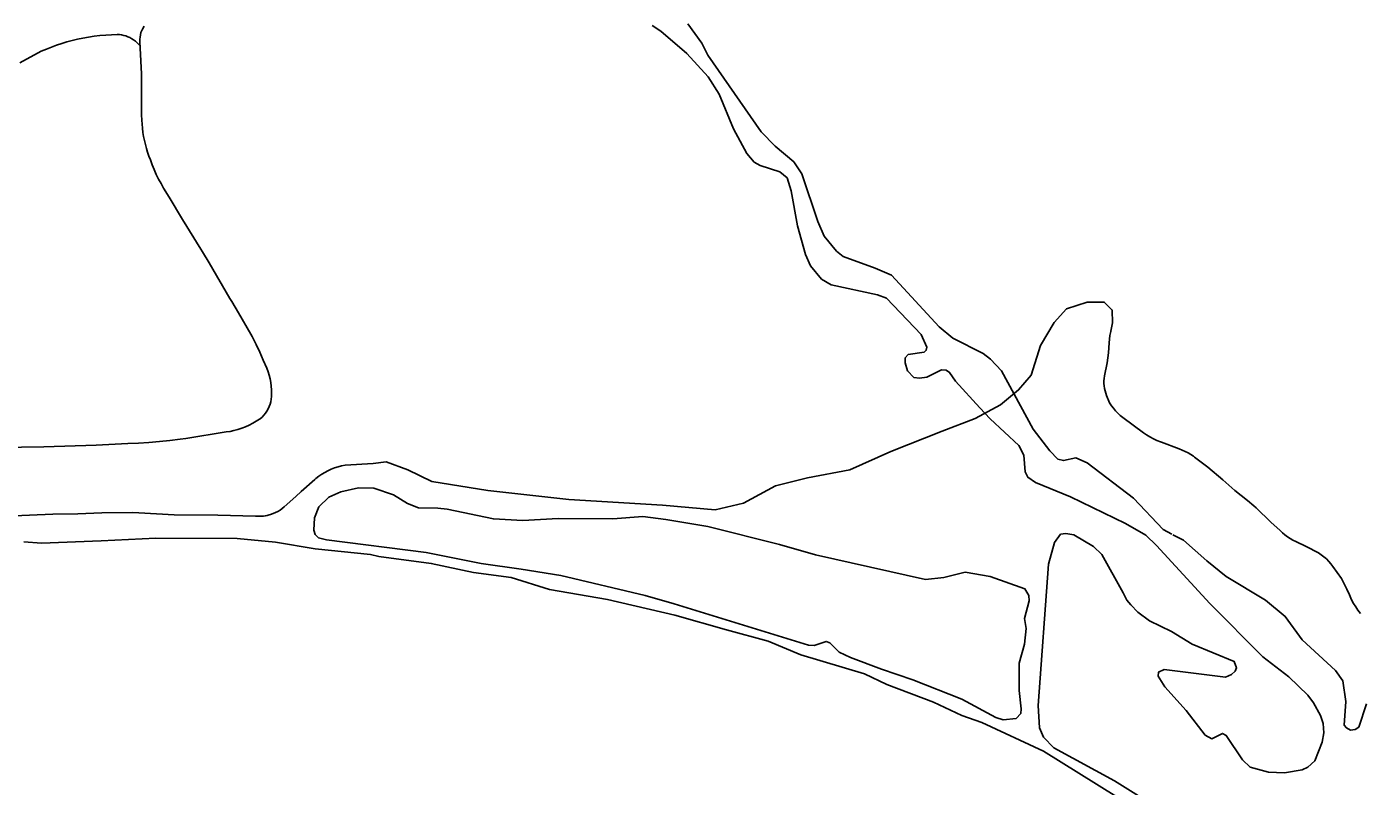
# Model space of a CAD drawing. Extents: x -19 to 366, y -4 to 359.
# Drawn here: x 151.913 to 152.873, y 194.154 to 194.702 of the extents above; entities that cross this region are included whole.
import ezdxf

# ---------------------------------------------------------------- set-up
doc = ezdxf.new("R2010")
doc.units = 0
for name, color, linetype in [('Level 34', 7, 'Continuous'), ('Level 60', 7, 'Continuous'), ('Level 9', 7, 'Continuous')]:
    doc.layers.add(name, color=color, linetype=linetype)

msp = doc.modelspace()

# ---------------------------------------------------------------- linework, layer by layer
at = {"layer": 'Level 34'}
for points in [[(151.99774, 194.70226), (151.99646, 194.69993), (151.99528, 194.69754), (151.99502, 194.69595), (151.9948, 194.69434), (151.99469, 194.69273), (151.99464, 194.69112), (151.99467, 194.6895), (151.99478, 194.68789)], [(151.99478, 194.68789), (151.99375, 194.68911), (151.99265, 194.69025), (151.99146, 194.6913), (151.9902, 194.69226), (151.98887, 194.69312), (151.98748, 194.69389), (151.98604, 194.69455), (151.98455, 194.6951), (151.98302, 194.69554), (151.98147, 194.69586), (151.9799, 194.69607), (151.97831, 194.69616), (151.97417, 194.69601), (151.97006, 194.69575), (151.96595, 194.69537), (151.96184, 194.69488), (151.95777, 194.69428), (151.95369, 194.69356), (151.94983, 194.69275), (151.946, 194.69182), (151.94219, 194.69079), (151.93844, 194.68966), (151.93468, 194.68842), (151.93098, 194.68708), (151.92731, 194.68564), (151.92368, 194.68409), (151.90825, 194.67574)], [(151.99478, 194.68789), (151.99479, 194.68769), (151.9948, 194.68748), (151.9948, 194.68728), (151.99484, 194.68687), (151.99487, 194.68667), (151.99495, 194.68626), (151.99588, 194.66786), (151.99596, 194.63825), (151.99603, 194.63446), (151.99624, 194.63151), (151.99651, 194.62857), (151.99689, 194.62565), (151.99738, 194.62274), (151.99796, 194.61984), (151.99864, 194.61697), (151.99941, 194.61412), (152.00028, 194.6113), (152.00124, 194.60851), (152.00229, 194.60575), (152.00358, 194.60225), (152.00498, 194.59879), (152.00653, 194.59538), (152.00817, 194.59204), (152.00995, 194.58874), (152.01182, 194.58552), (152.01579, 194.57893)], [(152.01579, 194.57893), (152.02543, 194.56283), (152.0385, 194.54161)], [(151.86096, 194.39804), (151.92548, 194.39921), (151.96325, 194.40032), (151.98612, 194.40154), (151.99369, 194.40185), (152.00123, 194.40232), (152.00879, 194.40293), (152.01632, 194.4037), (152.02382, 194.40462), (152.02774, 194.40515), (152.05675, 194.4098), (152.05961, 194.41026), (152.06245, 194.41087), (152.06527, 194.41162), (152.06804, 194.41252), (152.07073, 194.41357), (152.0734, 194.41475), (152.07599, 194.41607), (152.0785, 194.41752), (152.08094, 194.4191), (152.08127, 194.41933), (152.08265, 194.42056), (152.08391, 194.42189), (152.08508, 194.42332), (152.08612, 194.42485), (152.08702, 194.42645), (152.0878, 194.42812), (152.08844, 194.42985), (152.08893, 194.43163), (152.08928, 194.43344), (152.08948, 194.43528), (152.08952, 194.43712), (152.08945, 194.44018), (152.08926, 194.44282), (152.08892, 194.44546), (152.08844, 194.44807), (152.08779, 194.45064), (152.087, 194.45318), (152.08608, 194.45566), (152.08358, 194.46164), (152.08106, 194.46732), (152.07841, 194.47294), (152.07561, 194.47848), (152.07463, 194.48031), (152.06572, 194.4956), (152.06086, 194.50382), (152.05953, 194.50606), (152.04468, 194.53163), (152.0397, 194.53967), (152.0385, 194.54161)], [(152.69526, 194.48854), (152.69508, 194.49764), (152.68932, 194.5034), (152.67699, 194.5034), (152.66219, 194.49847), (152.65314, 194.48859), (152.64328, 194.47214), (152.6367, 194.45075), (152.62766, 194.44005), (152.6145, 194.42936), (152.59641, 194.41948), (152.57257, 194.41043), (152.53557, 194.39563), (152.50597, 194.38246), (152.47555, 194.3767), (152.45253, 194.37094), (152.42951, 194.3586), (152.40895, 194.35367), (152.37113, 194.35696), (152.30371, 194.36107), (152.24533, 194.36765), (152.20505, 194.37423), (152.18778, 194.38246), (152.17216, 194.38822), (152.16283, 194.38714)], [(152.87388, 194.27906), (152.87208, 194.28136), (152.87042, 194.28374), (152.86888, 194.28621), (152.86748, 194.28876), (152.86587, 194.29259), (152.86407, 194.29652), (152.86215, 194.30039), (152.8601, 194.3042), (152.85399, 194.31286), (152.85256, 194.31474), (152.85099, 194.31657), (152.84928, 194.3183), (152.8475, 194.31991), (152.84559, 194.32141), (152.8436, 194.32279), (152.83463, 194.32728), (152.82735, 194.33091), (152.82519, 194.33194), (152.82319, 194.33306), (152.82128, 194.33432), (152.81946, 194.33569), (152.81771, 194.33719), (152.8161, 194.3388), (152.80922, 194.34487), (152.79865, 194.35521), (152.79707, 194.3566), (152.79257, 194.36043), (152.78799, 194.36414), (152.78333, 194.36775), (152.77465, 194.37536), (152.76386, 194.38452), (152.75436, 194.39172), (152.75363, 194.39226), (152.75172, 194.39358), (152.74972, 194.39477), (152.74765, 194.39583), (152.74554, 194.39677), (152.74334, 194.39756), (152.73057, 194.40248), (152.72987, 194.40272), (152.72726, 194.40377), (152.72471, 194.40495), (152.72223, 194.40627), (152.71982, 194.40772), (152.71748, 194.4093), (152.7027, 194.42032), (152.70086, 194.42177), (152.69911, 194.42335), (152.69744, 194.42504), (152.6959, 194.42684), (152.69449, 194.42872), (152.69318, 194.4307), (152.69093, 194.43619), (152.6895, 194.44114), (152.68919, 194.44295), (152.68904, 194.44477), (152.68903, 194.4466), (152.68917, 194.44842), (152.68947, 194.45023), (152.69132, 194.45955), (152.69187, 194.46313), (152.69231, 194.46672), (152.69258, 194.47034), (152.69276, 194.47397), (152.69303, 194.47669), (152.69345, 194.4794), (152.69403, 194.48208), (152.6941, 194.48233), (152.69526, 194.48854)], [(152.1109, 194.36683), (152.12061, 194.3756), (152.12142, 194.3763), (152.1235, 194.37789), (152.12564, 194.37936), (152.12787, 194.3807), (152.13018, 194.38191), (152.13254, 194.38298), (152.13498, 194.38392), (152.13746, 194.38471), (152.13998, 194.38535), (152.14254, 194.38585), (152.16283, 194.38714)], [(152.10708, 194.36338), (152.1109, 194.36683)], [(152.09063, 194.35099), (152.09236, 194.35169), (152.09404, 194.35255), (152.09565, 194.35353), (152.09718, 194.35464), (152.09861, 194.35588), (152.10708, 194.36338)], [(151.89849, 194.34916), (151.93196, 194.35047), (151.95007, 194.35089), (151.96739, 194.35148), (151.98931, 194.35179), (151.99396, 194.35152), (152.01948, 194.35021), (152.05083, 194.34983), (152.07804, 194.34926), (152.08187, 194.3492), (152.08221, 194.34918), (152.08363, 194.3492), (152.08502, 194.34937), (152.08641, 194.34968), (152.08774, 194.35013), (152.0888, 194.3504), (152.09063, 194.35099)]]:
    msp.add_lwpolyline(points, dxfattribs=at)
at = {"layer": 'Level 60'}
for points in [[(156.50946, 189.3937), (156.44759, 191.65634), (156.2114, 200.27623), (155.97446, 208.89626), (155.73678, 217.51643), (155.49836, 226.13674), (155.2592, 234.75719), (155.01929, 243.37778), (154.77865, 251.9985), (154.53727, 260.61937), (154.29515, 269.24038), (154.0523, 277.86152), (153.80871, 286.48281), (153.56438, 295.10424), (153.31933, 303.72581), (153.07354, 312.34752), (152.82702, 320.96938), (152.57978, 329.59137), (152.3318, 338.21351), (152.0831, 346.83579)], [(154.11585, 1.87092), (153.9063, 10.48743), (153.69602, 19.10409), (153.48501, 27.72087), (153.27327, 36.3378), (153.0608, 44.95486), (152.84759, 53.57206), (152.63366, 62.1894), (152.419, 70.80688), (152.20362, 79.42449), (151.98751, 88.04225), (151.77068, 96.66014), (151.55312, 105.27817), (151.33484, 113.89634), (151.11584, 122.51465), (150.89612, 131.13311), (150.67568, 139.7517), (150.45452, 148.37043), (150.23264, 156.98931), (150.01005, 165.60832), (149.78674, 174.22748), (149.56272, 182.84677), (149.33799, 191.46621), (149.11254, 200.0858), (148.88638, 208.70552), (148.65952, 217.32539), (148.43194, 225.9454), (148.20366, 234.56555), (147.97466, 243.18584), (147.74497, 251.80628), (147.51457, 260.42687), (147.28346, 269.04759), (147.05165, 277.66846), (146.81914, 286.28948), (146.58593, 294.91064), (146.35202, 303.53194), (146.11742, 312.15339), (145.88211, 320.77499), (145.64611, 329.39673), (145.40941, 338.01861), (145.17202, 346.64065)], [(0, 189.51617), (7.11214, 189.52059), (14.22427, 189.53386), (21.33637, 189.55597), (28.44845, 189.58693), (35.56048, 189.62672), (42.67245, 189.67537), (49.78436, 189.73285), (56.89619, 189.79918), (64.00793, 189.87436), (71.11958, 189.95838), (78.23111, 190.05124), (85.34253, 190.15294), (92.45381, 190.26349), (99.56495, 190.38288), (106.67593, 190.51112), (113.78675, 190.6482), (120.89739, 190.79412), (128.00785, 190.94888), (135.11811, 191.11248), (142.22816, 191.28493), (149.33799, 191.46621), (156.44759, 191.65634), (163.55694, 191.85531), (170.66605, 192.06312), (177.77489, 192.27977), (184.88345, 192.50526), (191.99173, 192.73959), (199.09971, 192.98276), (206.20739, 193.23477), (213.31474, 193.49561), (220.42177, 193.7653), (227.52845, 194.04382), (234.63479, 194.33118), (241.74076, 194.62738), (248.84635, 194.93241), (255.95157, 195.24628), (263.05638, 195.56898), (270.16079, 195.90052), (277.26478, 196.24089), (284.36834, 196.5901), (291.47147, 196.94814), (298.57414, 197.31501), (305.67635, 197.69072), (312.77809, 198.07525), (319.87934, 198.46862), (326.9801, 198.87082), (334.08035, 199.28185), (341.18009, 199.7017)]]:
    msp.add_spline(points, degree=3, dxfattribs=at)
at = {"layer": 'Level 9'}
for points in [[(152.59967, 194.42708), (152.58209, 194.4465), (152.57787, 194.45273), (152.57539, 194.45442), (152.57198, 194.45458), (152.56142, 194.44938), (152.55612, 194.44858), (152.55214, 194.44912), (152.54756, 194.45383), (152.54581, 194.45951), (152.54596, 194.46331), (152.54803, 194.4656), (152.55957, 194.4674), (152.56107, 194.46874), (152.56143, 194.47083), (152.55738, 194.47991), (152.53235, 194.50611), (152.52589, 194.50872), (152.49269, 194.51587), (152.48565, 194.5198), (152.47761, 194.52961), (152.47413, 194.53756), (152.46828, 194.55821), (152.46391, 194.58342), (152.4608, 194.59289), (152.45565, 194.59722), (152.44141, 194.60185), (152.43703, 194.60429), (152.43187, 194.61032), (152.42225, 194.62829), (152.412, 194.65308), (152.40394, 194.66574), (152.38865, 194.68252), (152.36996, 194.69851), (152.36368, 194.70264)], [(152.38943, 194.70379), (152.39939, 194.69), (152.40382, 194.6813), (152.44215, 194.62616), (152.45228, 194.6158), (152.46582, 194.60432), (152.47157, 194.59582), (152.48303, 194.56155), (152.48747, 194.55095), (152.49646, 194.54001), (152.50123, 194.53625), (152.52422, 194.52788), (152.536, 194.52284), (152.5704, 194.48552), (152.58013, 194.47743), (152.60219, 194.4664), (152.60734, 194.46226), (152.61518, 194.45378), (152.63806, 194.41181), (152.65012, 194.39614)], [(152.72701, 194.32801), (152.71938, 194.33554), (152.70472, 194.34397), (152.66498, 194.36303), (152.63989, 194.37347), (152.63418, 194.37722), (152.63244, 194.3812), (152.6314, 194.39315), (152.62774, 194.39996), (152.60713, 194.41935), (152.59967, 194.42708)], [(152.65012, 194.39614), (152.65585, 194.3903), (152.65984, 194.38919), (152.66891, 194.39116), (152.67709, 194.38762), (152.71026, 194.36205), (152.73185, 194.33943), (152.738, 194.33612)], [(152.12333, 194.33361), (152.12104, 194.33587), (152.12007, 194.33909), (152.12056, 194.34802), (152.12353, 194.35582), (152.13086, 194.36272), (152.13954, 194.36677), (152.1522, 194.36953), (152.16319, 194.36942), (152.17725, 194.36459), (152.18734, 194.35821), (152.19532, 194.35505), (152.20934, 194.35497), (152.21597, 194.35426), (152.24936, 194.34711), (152.27059, 194.34595), (152.29596, 194.34747), (152.33535, 194.3472), (152.35693, 194.34889), (152.37343, 194.34674), (152.40378, 194.34165)], [(152.40378, 194.34165), (152.4554, 194.32876)], [(152.79788, 194.09541), (152.69678, 194.15842), (152.65302, 194.1822), (152.64557, 194.18992), (152.64267, 194.19674), (152.64179, 194.21268), (152.64909, 194.3145), (152.65351, 194.3301), (152.65781, 194.33621), (152.6616, 194.33661), (152.66729, 194.33571), (152.68156, 194.32728), (152.68748, 194.32144), (152.70286, 194.29384), (152.70556, 194.28854), (152.70843, 194.28515)], [(151.91122, 194.33065), (151.92373, 194.3298), (151.96671, 194.33146), (152.00628, 194.33328), (152.06481, 194.33316), (152.09249, 194.33034), (152.12094, 194.32562), (152.16074, 194.32156), (152.16682, 194.32009), (152.20455, 194.31506), (152.2351, 194.30846), (152.26202, 194.30487), (152.28975, 194.29635), (152.33148, 194.28908), (152.38006, 194.27787), (152.41727, 194.26734), (152.44726, 194.25921), (152.47083, 194.24914), (152.51659, 194.23564), (152.53275, 194.22798), (152.56638, 194.21513), (152.58673, 194.20561), (152.60116, 194.20059)], [(152.4554, 194.32876), (152.48122, 194.32118), (152.56054, 194.30356), (152.57379, 194.30499), (152.5891, 194.30872), (152.60712, 194.30563), (152.63219, 194.29671), (152.63488, 194.29198), (152.63529, 194.28819), (152.6318, 194.27544), (152.63299, 194.26824), (152.63195, 194.25684), (152.62809, 194.24333), (152.62806, 194.22358), (152.62949, 194.2103), (152.62914, 194.20707), (152.62595, 194.20344), (152.61649, 194.20242), (152.61117, 194.20409), (152.58663, 194.21738), (152.55147, 194.23135), (152.52887, 194.23896), (152.50645, 194.24733), (152.49847, 194.25125), (152.49159, 194.25785), (152.48912, 194.25897), (152.48043, 194.25586), (152.47626, 194.25621), (152.37961, 194.28603), (152.35854, 194.29194), (152.29781, 194.30629), (152.26936, 194.311), (152.24054, 194.31496), (152.20089, 194.32301), (152.12903, 194.33214), (152.12333, 194.33361)], [(152.70843, 194.28515), (152.71359, 194.27987), (152.72197, 194.27367), (152.73775, 194.26601), (152.7526, 194.25682), (152.78282, 194.24452), (152.78456, 194.23998), (152.78364, 194.2375), (152.781, 194.23501), (152.77666, 194.23327), (152.73249, 194.23863), (152.72834, 194.2367), (152.72817, 194.23385), (152.73297, 194.22629), (152.74826, 194.20913), (152.76204, 194.19139), (152.7668, 194.18877), (152.77454, 194.19263), (152.7772, 194.19113), (152.7889, 194.17356), (152.79443, 194.16829), (152.80772, 194.16478), (152.81909, 194.1643), (152.83176, 194.1663), (152.83591, 194.16842), (152.84099, 194.17282), (152.84637, 194.18634), (152.84745, 194.193), (152.84702, 194.19983), (152.84508, 194.20551), (152.84008, 194.21477), (152.83605, 194.22025), (152.82231, 194.23343), (152.80344, 194.24791), (152.76524, 194.28615), (152.72701, 194.32801)], [(152.73882, 194.33572), (152.74649, 194.33195), (152.76309, 194.31689), (152.7772, 194.30561), (152.80538, 194.28855), (152.81968, 194.27689), (152.83194, 194.26009), (152.85579, 194.23806), (152.86116, 194.2305), (152.86337, 194.21552), (152.86218, 194.19862), (152.86371, 194.19654), (152.86676, 194.19504), (152.86997, 194.19545), (152.87261, 194.19718), (152.87815, 194.21393)], [(152.60116, 194.20059), (152.64547, 194.17986), (152.72371, 194.1311), (152.78539, 194.09342), (152.80939, 194.07708), (152.83226, 194.0596), (152.89325, 194.01413), (152.93736, 193.97042), (152.97308, 193.93367), (152.99392, 193.91048), (153.01321, 193.89089), (153.0329, 193.8692), (153.06578, 193.83225), (153.07938, 193.81375), (153.10253, 193.78582), (153.11961, 193.75919), (153.1309, 193.74522), (153.13565, 193.74336), (153.13639, 193.74508), (153.13464, 193.75133), (153.12621, 193.76303), (153.10782, 193.78738), (153.0873, 193.81779)]]:
    msp.add_lwpolyline(points, dxfattribs=at)

doc.saveas('drawing.dxf')
